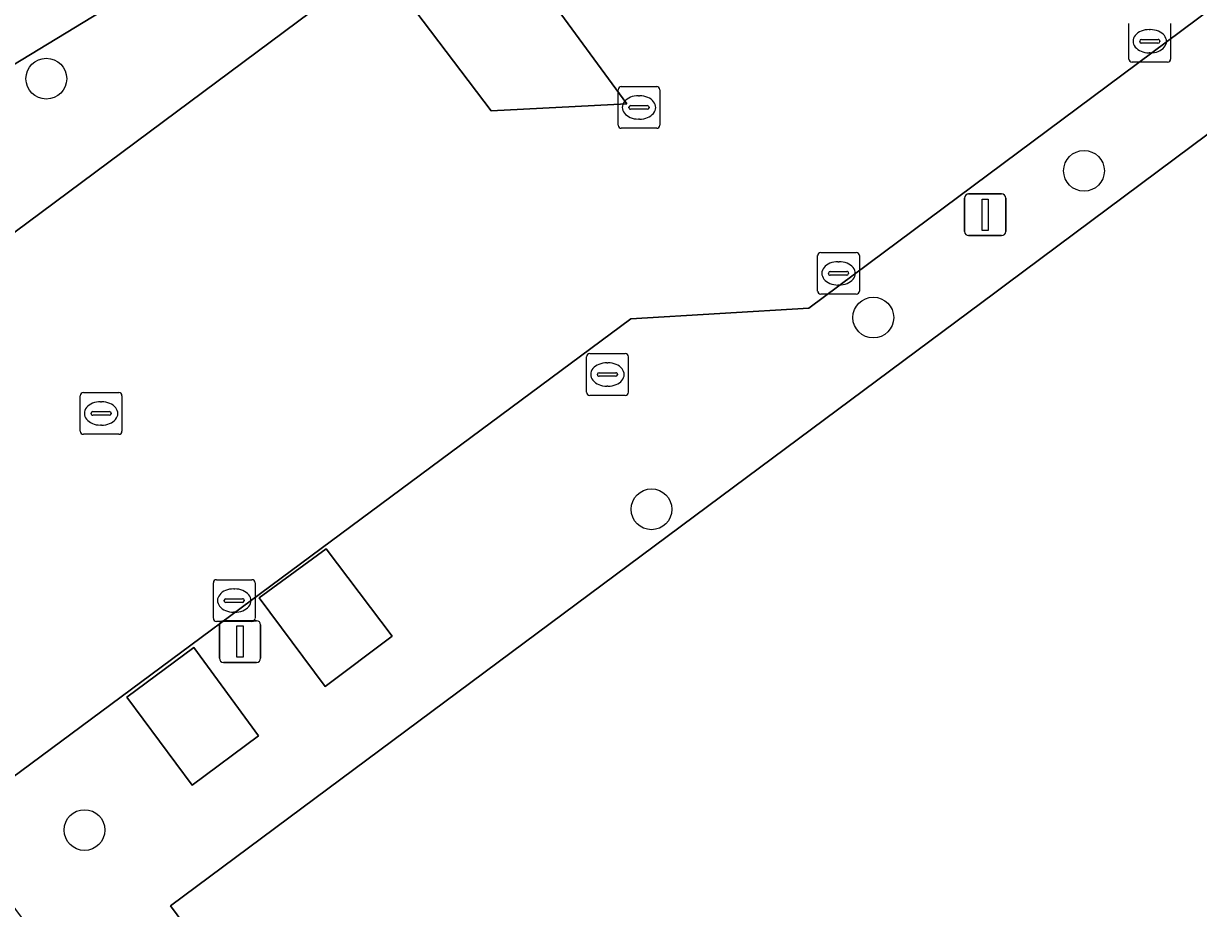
# Model space of a CAD drawing. Extents: x 160663 to 161506, y 382245 to 383291.
# Drawn here: x 161215.39 to 161243.57, y 382648.97 to 382670.19 of the extents above; entities that cross this region are included whole.
import ezdxf

# ---------------------------------------------------------------- set-up
doc = ezdxf.new("R2010")
doc.units = 0
for name, color, linetype in [('IMGEO_Berm_groen', 7, 'Continuous'), ('IMGEO_Boom', 7, 'Continuous'), ('IMGEO_Groenvoorziening', 7, 'Continuous'), ('IMGEO_Kolk', 7, 'Continuous'), ('IMGEO_Lage_trafo', 7, 'Continuous'), ('IMGEO_Lichtmast', 7, 'Continuous'), ('IMGEO_Pand', 7, 'Continuous'), ('IMGEO_Parkeervlak_open', 7, 'Continuous'), ('IMGEO_Rijbaan_lokaal_open', 7, 'Continuous'), ('IMGEO_Rioolput', 7, 'Continuous')]:
    doc.layers.add(name, color=color, linetype=linetype)

msp = doc.modelspace()

# ---------------------------------------------------------------- linework, layer by layer
at = {"layer": 'IMGEO_Berm_groen'}
msp.add_lwpolyline([(161274.49, 382705.305), (161272.424, 382704.082), (161258.476, 382695.53), (161200.378, 382660.233), (161203.919, 382655.4), (161209.58, 382656.433), (161209.274, 382656.9), (161207.41, 382659.419), (161223.895, 382671.677), (161226.607, 382668.102), (161229.864, 382668.265), (161227.222, 382671.868), (161241.646, 382682.554), (161244.333, 382678.987), (161246.564, 382679.479), (161243.889, 382683.076), (161254.364, 382690.873), (161257.414, 382686.864), (161264.871, 382688.181)], dxfattribs=at)
at = {"layer": 'IMGEO_Boom'}
for centre in [(161215.937, 382668.87), (161240.826, 382666.659), (161235.772, 382663.14), (161230.452, 382658.542), (161216.852, 382650.849)]:
    msp.add_circle(centre, 0.489, dxfattribs=at)
at = {"layer": 'IMGEO_Groenvoorziening'}
for points in [[(161265.679, 382681.484), (161259.639, 382681.111), (161249.065, 382673.234), (161243.677, 382672.487), (161244.61, 382671.104), (161234.224, 382663.365), (161229.957, 382663.107), (161210.053, 382648.353), (161210.587, 382647.633), (161214.197, 382650.277), (161229.164, 382630.131), (161225.212, 382627.179), (161226.116, 382625.944), (161231.168, 382629.677), (161230.398, 382630.741), (161228.922, 382632.698), (161224.468, 382638.688), (161225.833, 382639.701), (161218.919, 382649.028)], [(161218.919, 382649.028), (161238.684, 382663.737), (161238.971, 382663.951), (161259.484, 382679.231), (161260.066, 382678.455), (161261.962, 382679.877), (161263.211, 382678.194), (161265.073, 382679.556), (161266.206, 382680.383)]]:
    msp.add_lwpolyline(points, dxfattribs=at)
for points in [[(161221.04, 382656.421), (161222.652, 382657.593), (161224.229, 382655.499), (161222.626, 382654.29)], [(161219.438, 382651.926), (161217.867, 382654.04), (161219.474, 382655.225), (161221.029, 382653.105)]]:
    msp.add_lwpolyline(points, close=True, dxfattribs=at)
at = {"layer": 'IMGEO_Kolk'}
for p, q in [((161241.902, 382669.341), (161241.902, 382670.193)), ((161242.39, 382670.047), (161242.415, 382670.047)), ((161242.903, 382670.193), (161242.903, 382669.341)), ((161242.161, 382669.761), (161242.161, 382669.773)), ((161242.599, 382669.724), (161242.201, 382669.724)), ((161242.204, 382669.81), (161242.602, 382669.81)), ((161242.645, 382669.773), (161242.645, 382669.761)), ((161242.413, 382669.487), (161242.388, 382669.487)), ((161242.829, 382669.267), (161241.977, 382669.267)), ((161229.652, 382667.754), (161229.652, 382668.606)), ((161229.727, 382668.68), (161230.579, 382668.68)), ((161230.653, 382668.606), (161230.653, 382667.754)), ((161230.14, 382668.46), (161230.165, 382668.46)), ((161229.911, 382668.174), (161229.911, 382668.186)), ((161230.349, 382668.137), (161229.951, 382668.137)), ((161229.954, 382668.223), (161230.352, 382668.223)), ((161230.395, 382668.186), (161230.395, 382668.174)), ((161230.163, 382667.9), (161230.138, 382667.9)), ((161230.579, 382667.68), (161229.727, 382667.68)), ((161234.512, 382664.701), (161235.364, 382664.701)), ((161234.437, 382663.775), (161234.437, 382664.627)), ((161234.925, 382664.481), (161234.95, 382664.481)), ((161235.438, 382664.627), (161235.438, 382663.775)), ((161234.696, 382664.195), (161234.696, 382664.207)), ((161235.134, 382664.158), (161234.736, 382664.158)), ((161234.739, 382664.244), (161235.137, 382664.244)), ((161235.18, 382664.207), (161235.18, 382664.195)), ((161234.948, 382663.921), (161234.923, 382663.921)), ((161235.364, 382663.701), (161234.512, 382663.701)), ((161216.75, 382660.415), (161216.75, 382661.267)), ((161216.825, 382661.341), (161217.677, 382661.341)), ((161217.751, 382661.267), (161217.751, 382660.415)), ((161217.238, 382661.121), (161217.263, 382661.121)), ((161217.009, 382660.835), (161217.009, 382660.847)), ((161217.447, 382660.798), (161217.049, 382660.798)), ((161217.052, 382660.884), (161217.45, 382660.884)), ((161217.493, 382660.847), (161217.493, 382660.835)), ((161217.261, 382660.561), (161217.236, 382660.561)), ((161217.677, 382660.341), (161216.825, 382660.341)), ((161219.943, 382655.927), (161219.943, 382656.779)), ((161220.018, 382656.853), (161220.87, 382656.853)), ((161220.944, 382656.779), (161220.944, 382655.927)), ((161220.431, 382656.633), (161220.456, 382656.633)), ((161220.202, 382656.347), (161220.202, 382656.359)), ((161220.64, 382656.31), (161220.242, 382656.31)), ((161220.245, 382656.396), (161220.643, 382656.396)), ((161220.686, 382656.359), (161220.686, 382656.347)), ((161220.454, 382656.073), (161220.429, 382656.073)), ((161220.87, 382655.853), (161220.018, 382655.853))]:
    msp.add_line(p, q, dxfattribs=at)
for points in [[(161241.902, 382669.341), (161241.902, 382670.193)], [(161242.903, 382670.193), (161242.903, 382669.341)], [(161242.829, 382669.267), (161241.977, 382669.267)], [(161229.652, 382667.754), (161229.652, 382668.606)], [(161229.727, 382668.68), (161230.579, 382668.68)], [(161230.653, 382668.606), (161230.653, 382667.754)], [(161230.579, 382667.68), (161229.727, 382667.68)], [(161234.512, 382664.701), (161235.364, 382664.701)], [(161234.437, 382663.775), (161234.437, 382664.627)], [(161235.438, 382664.627), (161235.438, 382663.775)], [(161235.364, 382663.701), (161234.512, 382663.701)], [(161216.75, 382660.415), (161216.75, 382661.267)], [(161216.825, 382661.341), (161217.677, 382661.341)], [(161217.751, 382661.267), (161217.751, 382660.415)], [(161217.677, 382660.341), (161216.825, 382660.341)], [(161219.943, 382655.927), (161219.943, 382656.779)], [(161220.018, 382656.853), (161220.87, 382656.853)], [(161220.944, 382656.779), (161220.944, 382655.927)], [(161220.87, 382655.853), (161220.018, 382655.853)]]:
    msp.add_lwpolyline(points, dxfattribs=at)
for centre, radius, start, end in [((161242.201, 382669.77), 0.0403, 85.8775, 175.7526), ((161242.198, 382669.76), 0.0366, 178.938, 274.7102), ((161242.602, 382669.767), 0.043, 264.8664, 352.4533), ((161242.606, 382669.772), 0.0386, 1.7309, 96.639), ((161241.979, 382669.343), 0.0765, 181.552, 268.448), ((161241.979, 382669.343), 0.0765, 181.552, 268.448), ((161242.827, 382669.343), 0.0765, 271.552, 358.448), ((161242.827, 382669.343), 0.0765, 271.552, 358.448), ((161229.729, 382668.604), 0.0765, 91.552, 178.448), ((161229.729, 382668.604), 0.0765, 91.552, 178.448), ((161230.577, 382668.604), 0.0765, 1.552, 88.448), ((161230.577, 382668.604), 0.0765, 1.552, 88.448), ((161229.951, 382668.183), 0.0403, 85.8775, 175.7526), ((161229.948, 382668.173), 0.0366, 178.938, 274.7102), ((161230.352, 382668.18), 0.043, 264.8664, 352.4533), ((161230.356, 382668.185), 0.0386, 1.7309, 96.639), ((161229.729, 382667.756), 0.0765, 181.552, 268.448), ((161229.729, 382667.756), 0.0765, 181.552, 268.448), ((161230.577, 382667.756), 0.0765, 271.552, 358.448), ((161230.577, 382667.756), 0.0765, 271.552, 358.448), ((161234.514, 382664.625), 0.0765, 91.552, 178.448), ((161234.514, 382664.625), 0.0765, 91.552, 178.448), ((161235.362, 382664.625), 0.0765, 1.552, 88.448), ((161235.362, 382664.625), 0.0765, 1.552, 88.448), ((161234.736, 382664.204), 0.0403, 85.8775, 175.7526), ((161234.733, 382664.194), 0.0366, 178.938, 274.7102), ((161235.137, 382664.201), 0.043, 264.8664, 352.4533), ((161235.141, 382664.206), 0.0386, 1.7309, 96.639), ((161234.514, 382663.777), 0.0765, 181.552, 268.448), ((161234.514, 382663.777), 0.0765, 181.552, 268.448), ((161235.362, 382663.777), 0.0765, 271.552, 358.448), ((161235.362, 382663.777), 0.0765, 271.552, 358.448), ((161216.827, 382661.265), 0.0765, 91.552, 178.448), ((161216.827, 382661.265), 0.0765, 91.552, 178.448), ((161217.675, 382661.265), 0.0765, 1.552, 88.448), ((161217.675, 382661.265), 0.0765, 1.552, 88.448), ((161217.049, 382660.844), 0.0403, 85.8775, 175.7526), ((161217.046, 382660.834), 0.0366, 178.938, 274.7102), ((161217.45, 382660.841), 0.043, 264.8664, 352.4533), ((161217.454, 382660.846), 0.0386, 1.7309, 96.639), ((161216.827, 382660.417), 0.0765, 181.552, 268.448), ((161216.827, 382660.417), 0.0765, 181.552, 268.448), ((161217.675, 382660.417), 0.0765, 271.552, 358.448), ((161217.675, 382660.417), 0.0765, 271.552, 358.448), ((161220.02, 382656.777), 0.0765, 91.552, 178.448), ((161220.02, 382656.777), 0.0765, 91.552, 178.448), ((161220.868, 382656.777), 0.0765, 1.552, 88.448), ((161220.868, 382656.777), 0.0765, 1.552, 88.448), ((161220.242, 382656.356), 0.0403, 85.8775, 175.7526), ((161220.239, 382656.346), 0.0366, 178.938, 274.7102), ((161220.643, 382656.353), 0.043, 264.8664, 352.4533), ((161220.647, 382656.358), 0.0386, 1.7309, 96.639), ((161220.02, 382655.929), 0.0765, 181.552, 268.448), ((161220.02, 382655.929), 0.0765, 181.552, 268.448), ((161220.868, 382655.929), 0.0765, 271.552, 358.448), ((161220.868, 382655.929), 0.0765, 271.552, 358.448)]:
    msp.add_arc(centre, radius, start, end, dxfattribs=at)
for centre, major_axis, ratio, start_param, end_param in [((161242.389, 382669.767), (-0.387, 0.002), 0.722429, 4.712389, 7.853982), ((161242.414, 382669.767), (-0.39, 0.002), 0.717154, 1.570796, 4.712389), ((161230.139, 382668.18), (-0.387, 0.002), 0.722429, 4.712389, 7.853982), ((161230.164, 382668.18), (-0.39, 0.002), 0.717154, 1.570796, 4.712389), ((161234.924, 382664.201), (-0.387, 0.002), 0.722429, 4.712389, 7.853982), ((161234.949, 382664.201), (-0.39, 0.002), 0.717154, 1.570796, 4.712389), ((161217.237, 382660.841), (-0.387, 0.002), 0.722429, 4.712389, 7.853982), ((161217.262, 382660.841), (-0.39, 0.002), 0.717154, 1.570796, 4.712389), ((161220.43, 382656.353), (-0.387, 0.002), 0.722429, 4.712389, 7.853982), ((161220.455, 382656.353), (-0.39, 0.002), 0.717154, 1.570796, 4.712389)]:
    msp.add_ellipse(centre, major_axis=major_axis, ratio=ratio, start_param=start_param, end_param=end_param, dxfattribs=at)
at = {"layer": 'IMGEO_Lage_trafo'}
for points in [[(161222.652, 382657.593), (161221.04, 382656.421), (161222.626, 382654.29), (161224.229, 382655.499)], [(161219.474, 382655.225), (161217.867, 382654.04), (161219.438, 382651.926), (161221.029, 382653.105)]]:
    msp.add_lwpolyline(points, close=True, dxfattribs=at)
at = {"layer": 'IMGEO_Lichtmast'}
for p, q in [((161238.059, 382666.105), (161238.849, 382666.105)), ((161238.849, 382666.105), (161238.059, 382666.105)), ((161237.959, 382665.205), (161237.959, 382666.005)), ((161237.959, 382666.005), (161237.959, 382665.205)), ((161238.949, 382666.005), (161238.949, 382665.205)), ((161238.949, 382665.205), (161238.949, 382666.005)), ((161238.849, 382665.105), (161238.059, 382665.105)), ((161238.059, 382665.105), (161238.849, 382665.105)), ((161220.087, 382654.969), (161220.087, 382655.769)), ((161220.087, 382655.769), (161220.087, 382654.969)), ((161220.187, 382655.869), (161220.977, 382655.869)), ((161220.977, 382655.869), (161220.187, 382655.869)), ((161221.077, 382655.769), (161221.077, 382654.969)), ((161221.077, 382654.969), (161221.077, 382655.769)), ((161220.977, 382654.869), (161220.187, 382654.869)), ((161220.187, 382654.869), (161220.977, 382654.869))]:
    msp.add_line(p, q, dxfattribs=at)
for points in [[(161238.379, 382665.98), (161238.529, 382665.98), (161238.529, 382665.23), (161238.379, 382665.23), (161238.379, 382665.98)], [(161220.507, 382655.744), (161220.657, 382655.744), (161220.657, 382654.994), (161220.507, 382654.994), (161220.507, 382655.744)]]:
    msp.add_lwpolyline(points, dxfattribs=at)
for centre, start, end in [((161238.059, 382666.005), 90, 180), ((161238.059, 382666.005), 90, 180), ((161238.849, 382666.005), 0, 90), ((161238.849, 382666.005), 360, 90), ((161238.059, 382665.205), 180, 270), ((161238.059, 382665.205), 180, 270), ((161238.849, 382665.205), 270, 0), ((161238.849, 382665.205), 270, 0), ((161220.187, 382655.769), 90, 180), ((161220.187, 382655.769), 90, 180), ((161220.977, 382655.769), 0, 90), ((161220.977, 382655.769), 360, 90), ((161220.187, 382654.969), 180, 270), ((161220.187, 382654.969), 180, 270), ((161220.977, 382654.969), 270, 0), ((161220.977, 382654.969), 270, 0)]:
    msp.add_arc(centre, 0.1, start, end, dxfattribs=at)
at = {"layer": 'IMGEO_Pand'}
msp.add_lwpolyline([(161259.484, 382679.231), (161238.971, 382663.951), (161238.684, 382663.737), (161218.919, 382649.028), (161225.833, 382639.701), (161224.468, 382638.688), (161228.922, 382632.698), (161230.398, 382630.741), (161231.733, 382631.774), (161238.796, 382622.303), (161247.259, 382628.613)], dxfattribs=at)
at = {"layer": 'IMGEO_Parkeervlak_open'}
for points in [[(161244.333, 382678.987), (161241.646, 382682.554), (161227.222, 382671.868), (161229.864, 382668.265), (161226.607, 382668.102), (161223.895, 382671.677), (161207.41, 382659.419), (161209.274, 382656.9), (161209.58, 382656.433), (161203.919, 382655.4), (161200.378, 382660.233), (161198.244, 382658.937)], [(161214.197, 382650.277), (161210.587, 382647.633), (161210.053, 382648.353), (161229.957, 382663.107), (161234.224, 382663.365), (161244.61, 382671.104), (161243.677, 382672.487), (161249.065, 382673.234), (161259.639, 382681.111), (161265.679, 382681.484)]]:
    msp.add_lwpolyline(points, dxfattribs=at)
at = {"layer": 'IMGEO_Rijbaan_lokaal_open'}
msp.add_lwpolyline([(161172.111, 382641.083), (161173.251, 382641.894), (161178.77, 382645.817), (161191.196, 382654.655), (161198.244, 382658.937), (161200.378, 382660.233), (161258.476, 382695.53)], dxfattribs=at)
at = {"layer": 'IMGEO_Rioolput'}
for p, q in [((161228.895, 382661.349), (161228.895, 382662.201)), ((161228.97, 382662.275), (161229.822, 382662.275)), ((161229.896, 382662.201), (161229.896, 382661.349)), ((161229.383, 382662.055), (161229.408, 382662.055)), ((161229.154, 382661.769), (161229.154, 382661.781)), ((161229.592, 382661.732), (161229.194, 382661.732)), ((161229.197, 382661.818), (161229.595, 382661.818)), ((161229.638, 382661.781), (161229.638, 382661.769)), ((161229.822, 382661.275), (161228.97, 382661.275)), ((161229.406, 382661.495), (161229.381, 382661.495))]:
    msp.add_line(p, q, dxfattribs=at)
for points in [[(161228.895, 382661.349), (161228.895, 382662.201)], [(161228.97, 382662.275), (161229.822, 382662.275)], [(161229.896, 382662.201), (161229.896, 382661.349)], [(161229.822, 382661.275), (161228.97, 382661.275)]]:
    msp.add_lwpolyline(points, dxfattribs=at)
for centre, radius, start, end in [((161228.972, 382662.199), 0.0765, 91.552, 178.448), ((161228.972, 382662.199), 0.0765, 91.552, 178.448), ((161229.82, 382662.199), 0.0765, 1.552, 88.448), ((161229.82, 382662.199), 0.0765, 1.552, 88.448), ((161229.194, 382661.778), 0.0403, 85.8775, 175.7526), ((161229.191, 382661.768), 0.0366, 178.938, 274.7102), ((161229.595, 382661.775), 0.043, 264.8664, 352.4533), ((161229.599, 382661.78), 0.0386, 1.7309, 96.639), ((161228.972, 382661.351), 0.0765, 181.552, 268.448), ((161228.972, 382661.351), 0.0765, 181.552, 268.448), ((161229.82, 382661.351), 0.0765, 271.552, 358.448), ((161229.82, 382661.351), 0.0765, 271.552, 358.448)]:
    msp.add_arc(centre, radius, start, end, dxfattribs=at)
for centre, major_axis, ratio, start_param, end_param in [((161229.382, 382661.775), (-0.387, 0.002), 0.722429, 4.712389, 7.853982), ((161229.407, 382661.775), (-0.39, 0.002), 0.717154, 1.570796, 4.712389)]:
    msp.add_ellipse(centre, major_axis=major_axis, ratio=ratio, start_param=start_param, end_param=end_param, dxfattribs=at)

doc.saveas('drawing.dxf')
